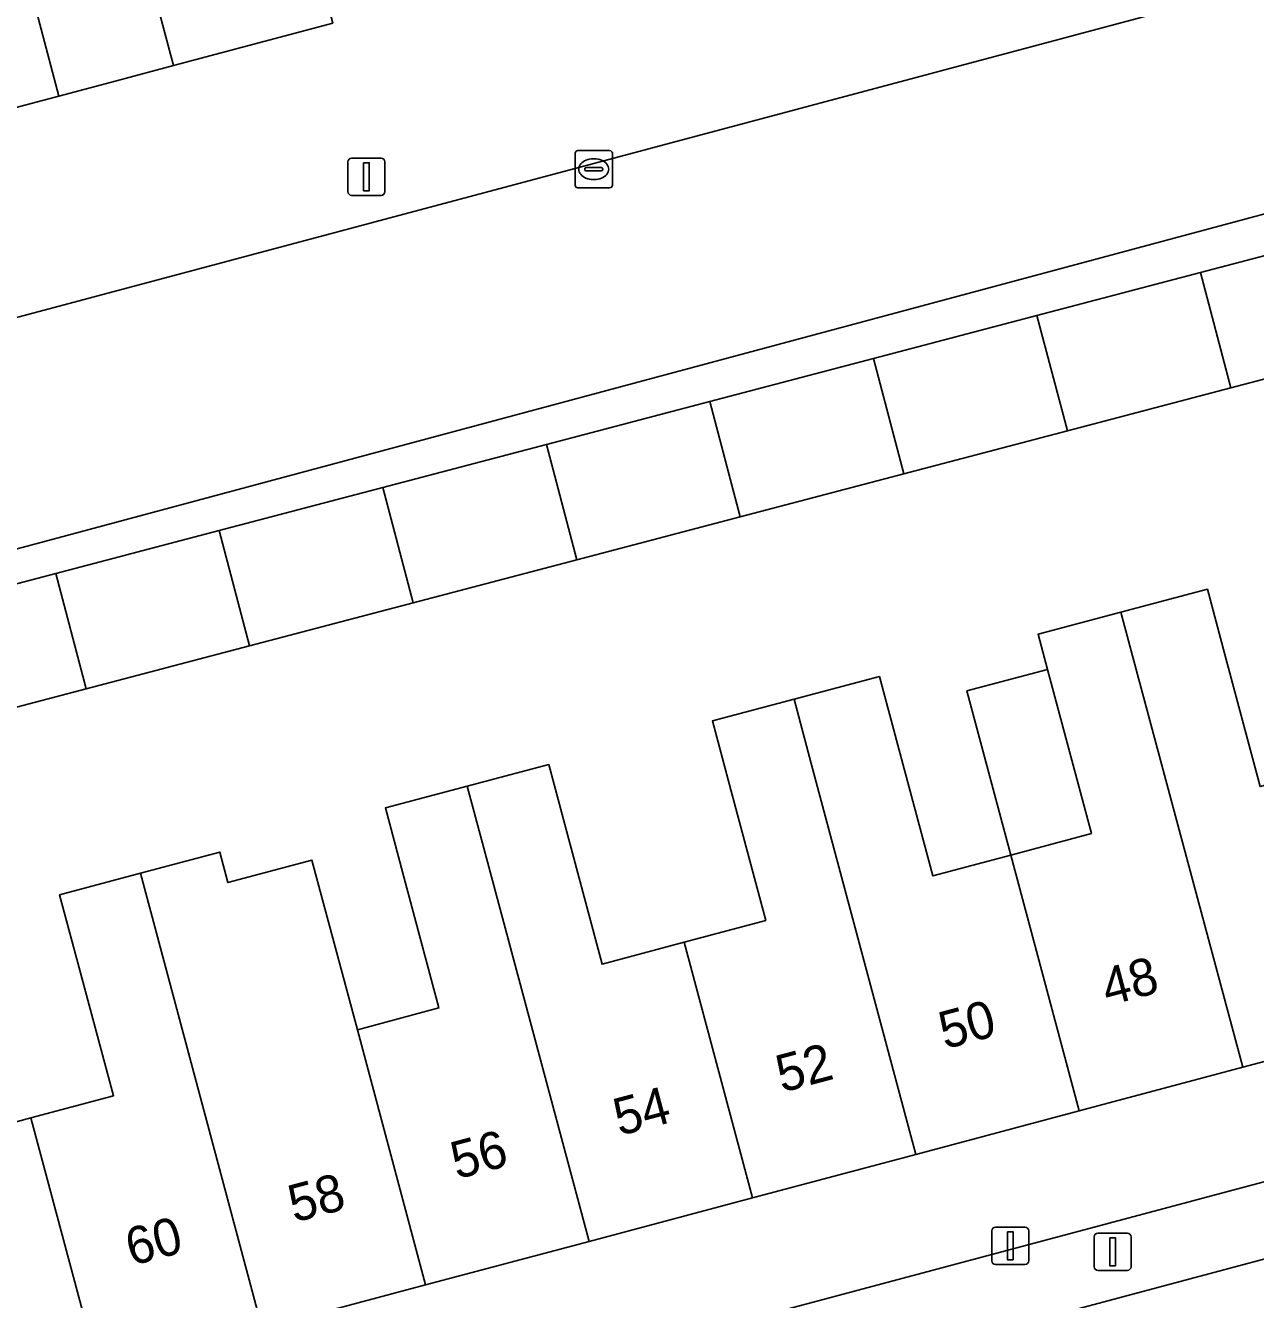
# Model space of a CAD drawing. Extents: x 162542 to 163147, y 380779 to 381521.
# Drawn here: x 162964.52 to 162997.5, y 381118.69 to 381152.86 of the extents above; entities that cross this region are included whole.
import ezdxf

# ---------------------------------------------------------------- set-up
doc = ezdxf.new("R2010")
doc.units = 0
for name, color, linetype in [('IMGEO_Erf', 7, 'Continuous'), ('IMGEO_Kolk', 7, 'Continuous'), ('IMGEO_Lichtmast', 7, 'Continuous'), ('IMGEO_Pand', 7, 'Continuous'), ('IMGEO_Pand_nummerreeks', 7, 'Continuous'), ('IMGEO_Parkeervlak_open', 7, 'Continuous'), ('IMGEO_Rijbaan_lokaal_open', 7, 'Continuous'), ('IMGEO_Voetpad_open', 7, 'Continuous')]:
    doc.layers.add(name, color=color, linetype=linetype)

msp = doc.modelspace()

# ---------------------------------------------------------------- linework, layer by layer
at = {"layer": 'IMGEO_Erf'}
for points in [[(162964.594, 381154.064), (162965.416, 381150.972), (162966.958, 381151.382), (162968.491, 381151.79), (162967.668, 381154.882)], [(163031.845, 381152.311), (163027.444, 381151.16), (163027.142, 381152.321), (163022.982, 381151.238), (163018.47, 381150.064), (163018.77, 381148.91), (163014.387, 381147.758), (163010.002, 381146.604), (163005.616, 381145.45), (163001.23, 381144.297), (162996.844, 381143.143), (162992.458, 381141.99), (162988.072, 381140.836), (162983.687, 381139.683), (162979.301, 381138.529), (162974.915, 381137.375), (162970.529, 381136.222), (162966.143, 381135.068), (162961.758, 381133.915)], [(162962.444, 381122.959), (162964.659, 381123.565), (162966.876, 381124.158), (162965.897, 381127.818), (162965.434, 381129.55), (162967.599, 381130.127), (162969.729, 381130.694), (162969.948, 381129.875), (162972.199, 381130.477), (162973.417, 381125.925), (162975.607, 381126.511), (162974.639, 381130.131), (162974.172, 381131.876), (162976.364, 381132.459), (162978.55, 381133.041), (162979.015, 381131.301), (162979.982, 381127.685), (162982.178, 381128.272), (162984.372, 381128.859), (162983.399, 381132.497), (162982.941, 381134.21), (162985.13, 381134.792), (162987.42, 381135.402), (162987.877, 381133.694), (162988.851, 381130.054), (162990.942, 381130.613), (162989.764, 381135.015), (162991.927, 381135.594), (162991.675, 381136.534), (162993.895, 381137.125), (162996.214, 381137.742), (162996.683, 381135.989), (162997.629, 381132.449)]]:
    msp.add_lwpolyline(points, dxfattribs=at)
at = {"layer": 'IMGEO_Kolk'}
for p, q in [((162979.257, 381148.584), (162979.257, 381149.436)), ((162979.332, 381149.51), (162980.184, 381149.51)), ((162979.745, 381149.29), (162979.77, 381149.29)), ((162980.258, 381149.436), (162980.258, 381148.584)), ((162979.516, 381149.004), (162979.516, 381149.016)), ((162979.954, 381148.967), (162979.556, 381148.967)), ((162979.559, 381149.053), (162979.957, 381149.053)), ((162980, 381149.016), (162980, 381149.004)), ((162980.184, 381148.51), (162979.332, 381148.51)), ((162979.768, 381148.73), (162979.743, 381148.73))]:
    msp.add_line(p, q, dxfattribs=at)
for points in [[(162979.257, 381148.584), (162979.257, 381149.436)], [(162979.332, 381149.51), (162980.184, 381149.51)], [(162980.258, 381149.436), (162980.258, 381148.584)], [(162980.184, 381148.51), (162979.332, 381148.51)]]:
    msp.add_lwpolyline(points, dxfattribs=at)
for centre, radius, start, end in [((162979.334, 381149.434), 0.0765, 91.552, 178.448), ((162979.334, 381149.434), 0.0765, 91.552, 178.448), ((162980.182, 381149.434), 0.0765, 1.552, 88.448), ((162980.182, 381149.434), 0.0765, 1.552, 88.448), ((162979.556, 381149.013), 0.0403, 85.8775, 175.7526), ((162979.553, 381149.003), 0.0366, 178.938, 274.7102), ((162979.957, 381149.01), 0.043, 264.8664, 352.4533), ((162979.961, 381149.015), 0.0386, 1.7309, 96.639), ((162979.334, 381148.586), 0.0765, 181.552, 268.448), ((162979.334, 381148.586), 0.0765, 181.552, 268.448), ((162980.182, 381148.586), 0.0765, 271.552, 358.448), ((162980.182, 381148.586), 0.0765, 271.552, 358.448)]:
    msp.add_arc(centre, radius, start, end, dxfattribs=at)
for centre, major_axis, ratio, start_param, end_param in [((162979.744, 381149.01), (-0.387, 0.002), 0.722429, 4.712389, 7.853982), ((162979.769, 381149.01), (-0.39, 0.002), 0.717154, 1.570796, 4.712389)]:
    msp.add_ellipse(centre, major_axis=major_axis, ratio=ratio, start_param=start_param, end_param=end_param, dxfattribs=at)
at = {"layer": 'IMGEO_Lichtmast'}
for p, q in [((162973.165, 381148.407), (162973.165, 381149.207)), ((162973.165, 381149.207), (162973.165, 381148.407)), ((162973.265, 381149.307), (162974.055, 381149.307)), ((162974.055, 381149.307), (162973.265, 381149.307)), ((162974.155, 381149.207), (162974.155, 381148.407)), ((162974.155, 381148.407), (162974.155, 381149.207)), ((162974.055, 381148.307), (162973.265, 381148.307)), ((162973.265, 381148.307), (162974.055, 381148.307)), ((162990.431, 381119.732), (162990.431, 381120.532)), ((162990.431, 381120.532), (162990.431, 381119.732)), ((162990.531, 381120.632), (162991.321, 381120.632)), ((162991.321, 381120.632), (162990.531, 381120.632)), ((162991.421, 381120.532), (162991.421, 381119.732)), ((162991.421, 381119.732), (162991.421, 381120.532)), ((162993.177, 381119.572), (162993.177, 381120.372)), ((162993.177, 381120.372), (162993.177, 381119.572)), ((162993.277, 381120.472), (162994.067, 381120.472)), ((162994.067, 381120.472), (162993.277, 381120.472)), ((162994.167, 381120.372), (162994.167, 381119.572)), ((162994.167, 381119.572), (162994.167, 381120.372)), ((162991.321, 381119.632), (162990.531, 381119.632)), ((162990.531, 381119.632), (162991.321, 381119.632)), ((162994.067, 381119.472), (162993.277, 381119.472)), ((162993.277, 381119.472), (162994.067, 381119.472))]:
    msp.add_line(p, q, dxfattribs=at)
for points in [[(162973.585, 381149.182), (162973.735, 381149.182), (162973.735, 381148.432), (162973.585, 381148.432), (162973.585, 381149.182)], [(162990.851, 381120.507), (162991.001, 381120.507), (162991.001, 381119.757), (162990.851, 381119.757), (162990.851, 381120.507)], [(162993.597, 381120.347), (162993.747, 381120.347), (162993.747, 381119.597), (162993.597, 381119.597), (162993.597, 381120.347)]]:
    msp.add_lwpolyline(points, dxfattribs=at)
for centre, start, end in [((162973.265, 381149.207), 90, 180), ((162973.265, 381149.207), 90, 180), ((162974.055, 381149.207), 0, 90), ((162974.055, 381149.207), 360, 90), ((162973.265, 381148.407), 180, 270), ((162973.265, 381148.407), 180, 270), ((162974.055, 381148.407), 270, 0), ((162974.055, 381148.407), 270, 0), ((162990.531, 381120.532), 90, 180), ((162990.531, 381120.532), 90, 180), ((162991.321, 381120.532), 0, 90), ((162991.321, 381120.532), 360, 90), ((162993.277, 381120.372), 90, 180), ((162993.277, 381120.372), 90, 180), ((162994.067, 381120.372), 0, 90), ((162994.067, 381120.372), 360, 90), ((162990.531, 381119.732), 180, 270), ((162990.531, 381119.732), 180, 270), ((162991.321, 381119.732), 270, 0), ((162991.321, 381119.732), 270, 0), ((162993.277, 381119.572), 180, 270), ((162993.277, 381119.572), 180, 270), ((162994.067, 381119.572), 270, 0), ((162994.067, 381119.572), 270, 0)]:
    msp.add_arc(centre, 0.1, start, end, dxfattribs=at)
at = {"layer": 'IMGEO_Pand'}
for points in [[(162971.934, 381156.017), (162967.668, 381154.882), (162968.491, 381151.79), (162972.756, 381152.925)], [(162964.594, 381154.064), (162960.338, 381152.931), (162961.16, 381149.839), (162965.416, 381150.972)], [(162996.844, 381143.143), (163001.23, 381144.297), (163000.416, 381147.392), (162996.03, 381146.238)], [(162992.458, 381141.99), (162996.844, 381143.143), (162996.03, 381146.238), (162991.644, 381145.084)], [(162992.458, 381141.99), (162991.644, 381145.084), (162987.259, 381143.931), (162988.072, 381140.836)], [(162983.687, 381139.683), (162988.072, 381140.836), (162987.259, 381143.931), (162982.873, 381142.777)], [(162978.487, 381141.624), (162979.301, 381138.529), (162983.687, 381139.683), (162982.873, 381142.777)], [(162978.487, 381141.624), (162974.101, 381140.47), (162974.915, 381137.375), (162979.301, 381138.529)], [(162974.915, 381137.375), (162974.101, 381140.47), (162969.715, 381139.317), (162970.529, 381136.222)], [(162970.529, 381136.222), (162969.715, 381139.317), (162965.329, 381138.163), (162966.143, 381135.068)], [(162966.143, 381135.068), (162965.329, 381138.163), (162960.944, 381137.01), (162961.758, 381133.915)], [(162999.692, 381133.001), (162997.629, 381132.449), (162996.683, 381135.989), (162996.214, 381137.742), (162993.895, 381137.125), (162994.342, 381135.454), (162997.16, 381124.92), (163000, 381125.677), (163001.542, 381126.088), (163000, 381131.85)], [(162994.342, 381135.454), (162993.895, 381137.125), (162991.675, 381136.534), (162991.927, 381135.594), (162993.105, 381131.192), (162990.942, 381130.613), (162992.778, 381123.753), (162997.16, 381124.92)], [(162991.927, 381135.594), (162989.764, 381135.015), (162990.942, 381130.613), (162993.105, 381131.192)], [(162988.396, 381122.585), (162992.778, 381123.753), (162990.942, 381130.613), (162988.851, 381130.054), (162987.877, 381133.694), (162987.42, 381135.402), (162985.13, 381134.792), (162985.591, 381133.069)], [(162988.396, 381122.585), (162985.591, 381133.069), (162985.13, 381134.792), (162982.941, 381134.21), (162983.399, 381132.497), (162984.372, 381128.859), (162982.178, 381128.272), (162984.013, 381121.417)], [(162979.63, 381120.25), (162984.013, 381121.417), (162982.178, 381128.272), (162979.982, 381127.685), (162979.015, 381131.301), (162978.55, 381133.041), (162976.364, 381132.459), (162976.808, 381130.799)], [(162979.63, 381120.25), (162976.808, 381130.799), (162976.364, 381132.459), (162974.172, 381131.876), (162974.639, 381130.131), (162975.607, 381126.511), (162973.417, 381125.925), (162975.248, 381119.082)], [(162975.248, 381119.082), (162973.417, 381125.925), (162972.199, 381130.477), (162969.948, 381129.875), (162969.729, 381130.694), (162967.599, 381130.127), (162968.056, 381128.417), (162970.866, 381117.914)], [(162964.659, 381123.565), (162966.484, 381116.747), (162970.866, 381117.914), (162968.056, 381128.417), (162967.599, 381130.127), (162965.434, 381129.55), (162965.897, 381127.818), (162966.876, 381124.158)], [(162964.659, 381123.565), (162962.444, 381122.959), (162961.219, 381127.539), (162960.997, 381128.37), (162958.834, 381127.794), (162959.1, 381126.799), (162959.299, 381126.055), (162962.373, 381114.565), (162962.533, 381114.608), (162962.262, 381115.622), (162966.484, 381116.747)]]:
    msp.add_lwpolyline(points, close=True, dxfattribs=at)
at = {"layer": 'IMGEO_Parkeervlak_open'}
for points in [[(162972.756, 381152.925), (162968.491, 381151.79), (162966.958, 381151.382), (162965.416, 381150.972), (162961.16, 381149.839), (162956.865, 381148.696), (162955.362, 381148.296), (162954.022, 381147.94), (162949.555, 381146.751), (162950.319, 381143.891), (162946.856, 381142.966), (162947.453, 381140.539), (163071.786, 381173.732)], [(163044.455, 381134.299), (163021.581, 381128.205), (163022.045, 381126.58), (163018.732, 381125.705), (163018.261, 381127.332), (162980.113, 381117.145), (162979.47, 381116.994), (162949.315, 381108.93)], [(162949.18, 381106.811), (162956.578, 381108.79), (162958.968, 381109.429), (162975.55, 381113.864), (162980.082, 381115.076), (162980.601, 381115.195), (163016.087, 381124.68)]]:
    msp.add_lwpolyline(points, dxfattribs=at)
at = {"layer": 'IMGEO_Rijbaan_lokaal_open'}
msp.add_lwpolyline([(163071.786, 381173.732), (162947.453, 381140.539), (162948.742, 381135.308), (162946.288, 381134.652), (162946.358, 381134.39), (162943.849, 381133.738), (162943.831, 381133.338), (162946.538, 381134.062), (163017.659, 381153.159)], dxfattribs=at)
msp.add_lwpolyline([(163017.107, 381120.8), (163016.087, 381124.68), (162980.601, 381115.195), (162980.082, 381115.076), (162975.55, 381113.864), (162976.575, 381109.968), (162980.068, 381110.891), (163016.022, 381120.51)], close=True, dxfattribs=at)
at = {"layer": 'IMGEO_Voetpad_open'}
for points in [[(162960.944, 381137.01), (162965.329, 381138.163), (162969.715, 381139.317), (162974.101, 381140.47), (162978.487, 381141.624), (162982.873, 381142.777), (162987.259, 381143.931), (162991.644, 381145.084), (162996.03, 381146.238), (163000.416, 381147.392), (163004.802, 381148.545), (163009.188, 381149.699), (163013.573, 381150.852), (163017.959, 381152.006), (163017.659, 381153.159), (162946.538, 381134.062)], [(162949.315, 381108.93), (162979.47, 381116.994), (162980.113, 381117.145), (163018.261, 381127.332), (163017.941, 381128.521), (163021.215, 381129.455), (163021.581, 381128.205), (163044.455, 381134.299)], [(163032.218, 381134.261), (163027.836, 381133.094), (163023.454, 381131.926), (163019.072, 381130.759), (163014.689, 381129.591), (163010.306, 381128.423), (163005.924, 381127.255), (163001.542, 381126.088), (163000, 381125.677), (162997.16, 381124.92), (162992.778, 381123.753), (162988.396, 381122.585), (162984.013, 381121.417), (162979.63, 381120.25), (162975.248, 381119.082), (162970.866, 381117.914), (162966.484, 381116.747), (162962.262, 381115.622)]]:
    msp.add_lwpolyline(points, dxfattribs=at)

# ---------------------------------------------------------------- texts
at = {"layer": 'IMGEO_Pand_nummerreeks'}
for s, rotation, p in [('48', 14.9198, (162993.535, 381126.561)), ('50', 14.9194, (162989.172, 381125.4)), ('52', 14.9194, (162984.804, 381124.237)), ('54', 14.9194, (162980.445, 381123.075)), ('56', 14.9194, (162976.082, 381121.912)), ('58', 14.9194, (162971.723, 381120.751)), ('60', 14.9194, (162967.361, 381119.589))]:
    msp.add_text(s, height=1, rotation=rotation, dxfattribs=at).set_placement(p)

doc.saveas('drawing.dxf')
